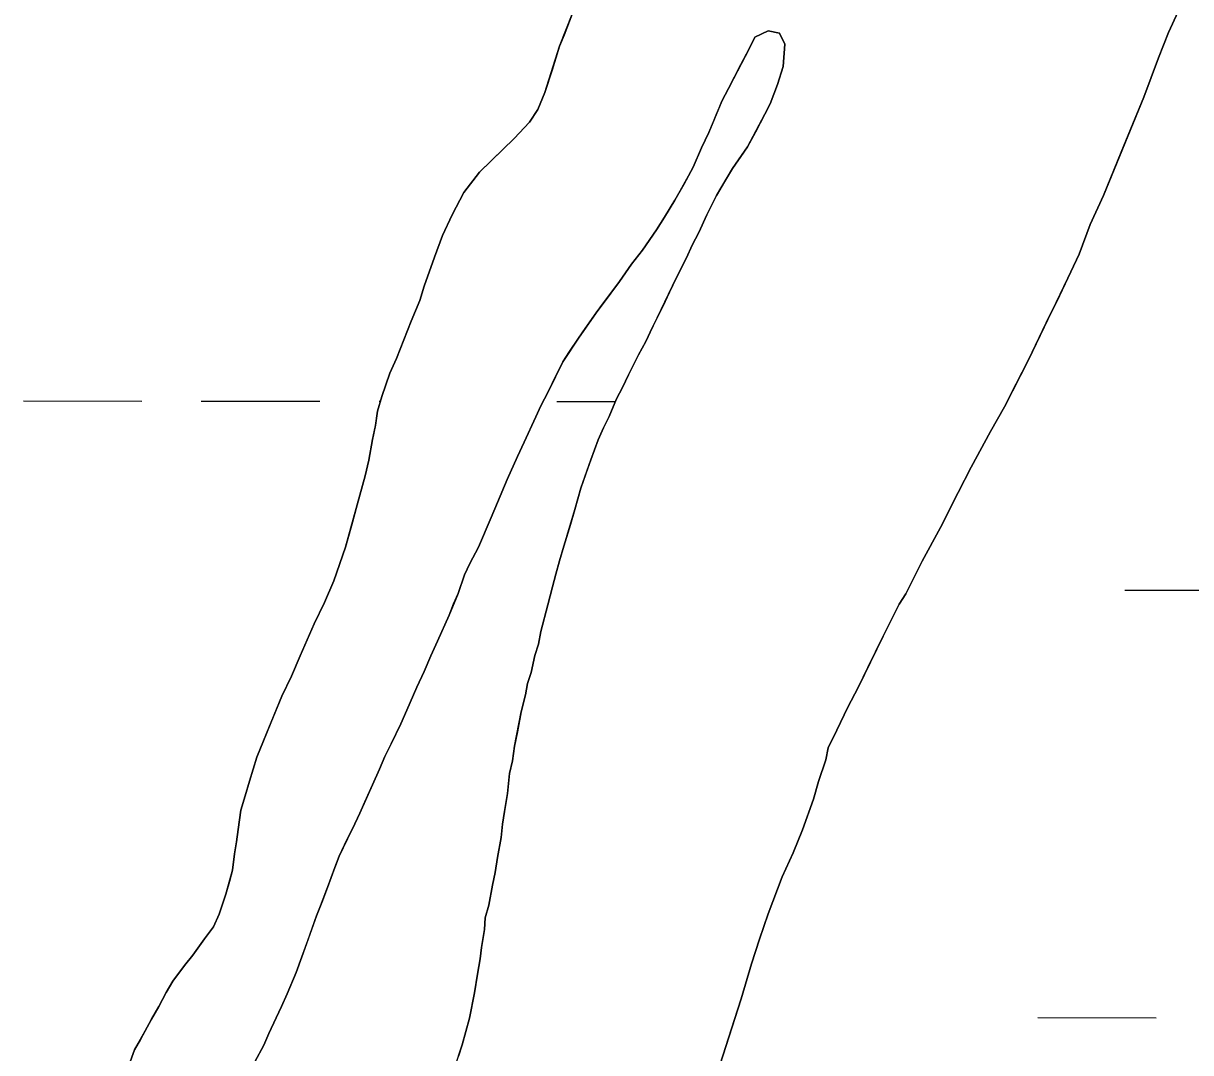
# Model space of a CAD drawing. Extents: x 3148686 to 3186545, y 916144 to 941516.
# Drawn here: x 3157892.1 to 3158207.1, y 927794.8 to 928072.6 of the extents above; entities that cross this region are included whole.
import ezdxf

# ---------------------------------------------------------------- set-up
doc = ezdxf.new("R2010")
doc.units = 0
for name, color, linetype in [('V-SITE-VEGE', 7, 'Continuous'), ('V-TOPO-SHOR', 7, 'Continuous'), ('V-WETL-SWMP', 7, 'Continuous')]:
    doc.layers.add(name, color=color, linetype=linetype)

msp = doc.modelspace()

# ---------------------------------------------------------------- linework, layer by layer
at = {"layer": 'V-SITE-VEGE'}
for p, q in [((3158036.84, 928066.41), (3158040.2, 928075.05)), ((3158203.76, 928075.8), (3158201.19, 928070.17)), ((3158093.15, 928070.55), (3158089.54, 928068.92)), ((3158096.15, 928069.96), (3158093.15, 928070.55)), ((3158097.58, 928066.96), (3158096.15, 928069.96)), ((3158201.19, 928070.17), (3158198.42, 928063.34)), ((3158089.54, 928068.92), (3158087.96, 928065.71)), ((3158097.21, 928060.95), (3158097.58, 928066.96)), ((3158032.9, 928053.96), (3158036.84, 928066.41)), ((3158087.96, 928065.71), (3158080.63, 928051.63)), ((3158095.63, 928056.13), (3158097.21, 928060.95)), ((3158198.42, 928063.34), (3158194.48, 928052.69)), ((3158030.93, 928049.34), (3158032.9, 928053.96)), ((3158093.66, 928050.91), (3158095.63, 928056.13)), ((3158080.63, 928051.63), (3158077.07, 928043.19)), ((3158092.27, 928048.09), (3158093.66, 928050.91)), ((3158194.48, 928052.69), (3158183.6, 928026.17)), ((3158028.74, 928045.92), (3158030.93, 928049.34)), ((3158087.51, 928039.24), (3158092.27, 928048.09)), ((3158024.56, 928041.49), (3158028.74, 928045.92)), ((3158015.19, 928032.41), (3158024.56, 928041.49)), ((3158077.07, 928043.19), (3158075.09, 928038.97)), ((3158075.09, 928038.97), (3158072.91, 928033.75)), ((3158083.54, 928033.41), (3158087.51, 928039.24)), ((3158011.01, 928026.98), (3158015.19, 928032.41)), ((3158072.91, 928033.75), (3158067.95, 928024.9)), ((3158079.17, 928026.17), (3158083.54, 928033.41)), ((3158007.84, 928020.94), (3158011.01, 928026.98)), ((3158076.59, 928020.94), (3158079.17, 928026.17)), ((3158183.6, 928026.17), (3158180.04, 928018.33)), ((3158067.95, 928024.9), (3158065.17, 928020.27)), ((3158005.27, 928015.31), (3158007.84, 928020.94)), ((3158065.17, 928020.27), (3158062.99, 928016.85)), ((3158074.42, 928016.12), (3158076.59, 928020.94)), ((3158062.99, 928016.85), (3158059.21, 928011.42)), ((3158072.63, 928012.7), (3158074.42, 928016.12)), ((3158180.04, 928018.33), (3158177.08, 928010.3)), ((3158003.09, 928009.49), (3158005.27, 928015.31)), ((3158059.21, 928011.42), (3158056.23, 928007.59)), ((3158071.05, 928009.28), (3158072.63, 928012.7)), ((3158177.08, 928010.3), (3158163.42, 927981.75)), ((3158000.33, 928001.66), (3158003.09, 928009.49)), ((3158056.23, 928007.59), (3158053.04, 928002.96)), ((3158068.27, 928003.85), (3158071.05, 928009.28)), ((3158060.15, 927986.77), (3158068.27, 928003.85)), ((3157999.15, 927997.84), (3158000.33, 928001.66)), ((3158053.04, 928002.96), (3158046.68, 927994.51)), ((3157996.78, 927992.21), (3157999.15, 927997.84)), ((3158046.68, 927994.51), (3158041.91, 927987.66)), ((3157992.83, 927982.16), (3157996.78, 927992.21)), ((3158041.91, 927987.66), (3158037.73, 927981.22)), ((3158058.17, 927983.15), (3158060.15, 927986.77)), ((3157991.05, 927978.15), (3157992.83, 927982.16)), ((3158055.39, 927977.72), (3158058.17, 927983.15)), ((3158163.42, 927981.75), (3158156.88, 927969.09)), ((3158037.73, 927981.22), (3158031.79, 927969.36)), ((3157988.88, 927971.92), (3157991.05, 927978.15)), ((3158053.81, 927974.3), (3158055.39, 927977.72)), ((3158052.23, 927971.29), (3158053.81, 927974.3)), ((3157987.7, 927967.91), (3157988.88, 927971.92)), ((3158031.79, 927969.36), (3158025.45, 927955.7)), ((3158050.25, 927966.46), (3158052.23, 927971.29)), ((3158156.88, 927969.09), (3158153.1, 927962.45)), ((3157987.12, 927964.09), (3157987.7, 927967.91)), ((3158048.66, 927963.45), (3158050.25, 927966.46)), ((3157986.34, 927960.28), (3157987.12, 927964.09)), ((3158047.28, 927960.23), (3158048.66, 927963.45)), ((3157985.37, 927954.66), (3157986.34, 927960.28)), ((3158042.54, 927947.18), (3158047.28, 927960.23)), ((3158153.1, 927962.45), (3158147.95, 927952.8)), ((3157984.39, 927950.45), (3157985.37, 927954.66)), ((3158025.45, 927955.7), (3158022.69, 927949.47)), ((3157979.09, 927931.17), (3157984.39, 927950.45)), ((3158147.95, 927952.8), (3158144.38, 927945.96)), ((3158022.69, 927949.47), (3158014.97, 927931.18)), ((3158040.97, 927941.35), (3158042.54, 927947.18)), ((3158144.38, 927945.96), (3158139.62, 927936.51)), ((3158036.84, 927927.5), (3158040.97, 927941.35)), ((3158139.62, 927936.51), (3158134.66, 927927.46)), ((3157975.94, 927922.14), (3157979.09, 927931.17)), ((3158014.97, 927931.18), (3158012.59, 927926.76)), ((3158012.59, 927926.76), (3158011.21, 927923.74)), ((3158034.88, 927920.47), (3158036.84, 927927.5)), ((3158134.66, 927927.46), (3158130.31, 927918.62)), ((3157973.37, 927916.31), (3157975.94, 927922.14)), ((3158011.21, 927923.74), (3158009.43, 927918.72)), ((3158009.43, 927918.72), (3158007.06, 927912.9)), ((3158033.71, 927915.65), (3158034.88, 927920.47)), ((3158130.31, 927918.62), (3158128.52, 927915.8)), ((3157970.59, 927910.48), (3157973.37, 927916.31)), ((3158031.74, 927908.43), (3158033.71, 927915.65)), ((3158128.52, 927915.8), (3158124.16, 927907.16)), ((3158007.06, 927912.9), (3158002.11, 927901.84)), ((3157964.46, 927896.41), (3157970.59, 927910.48)), ((3158031.16, 927905.01), (3158031.74, 927908.43)), ((3158124.16, 927907.16), (3158117.42, 927893.29)), ((3158030.18, 927902), (3158031.16, 927905.01)), ((3158002.11, 927901.84), (3158000.33, 927897.62)), ((3158029.2, 927897.39), (3158030.18, 927902)), ((3158000.33, 927897.62), (3157998.35, 927893.4)), ((3158028.21, 927894.37), (3158029.2, 927897.39)), ((3157961.89, 927890.98), (3157964.46, 927896.41)), ((3157998.35, 927893.4), (3157994, 927883.55)), ((3158027.63, 927891.36), (3158028.21, 927894.37)), ((3158117.42, 927893.29), (3158114.65, 927888.06)), ((3157955.17, 927874.51), (3157961.89, 927890.98)), ((3158026.46, 927886.75), (3158027.63, 927891.36)), ((3158114.65, 927888.06), (3158109.3, 927877)), ((3158024.71, 927877.52), (3158026.46, 927886.75)), ((3157994, 927883.55), (3157991.43, 927878.13)), ((3157991.43, 927878.13), (3157989.64, 927874.71)), ((3158024.13, 927873.5), (3158024.71, 927877.52)), ((3157950.84, 927860.25), (3157955.17, 927874.51)), ((3157989.64, 927874.71), (3157988.26, 927871.29)), ((3158109.3, 927877), (3158108.72, 927873.79)), ((3157988.26, 927871.29), (3157982.92, 927859.43)), ((3158023.35, 927870.09), (3158024.13, 927873.5)), ((3158108.72, 927873.79), (3158106.74, 927867.97)), ((3158022.78, 927864.68), (3158023.35, 927870.09)), ((3158106.74, 927867.97), (3158105.37, 927863.15)), ((3158021.42, 927856.45), (3158022.78, 927864.68)), ((3158105.37, 927863.15), (3158102.41, 927854.91)), ((3157950.07, 927855.04), (3157950.84, 927860.25)), ((3157982.92, 927859.43), (3157977.37, 927847.78)), ((3158021.04, 927852.84), (3158021.42, 927856.45)), ((3157949.69, 927851.63), (3157950.07, 927855.04)), ((3158020.07, 927847.42), (3158021.04, 927852.84)), ((3158102.41, 927854.91), (3158099.84, 927848.69)), ((3157949.1, 927848.41), (3157949.69, 927851.63)), ((3157948.53, 927844), (3157949.1, 927848.41)), ((3157977.37, 927847.78), (3157971.25, 927831.7)), ((3158019.49, 927843.41), (3158020.07, 927847.42)), ((3158099.84, 927848.69), (3158096.87, 927842.25)), ((3157946.76, 927837.58), (3157948.53, 927844)), ((3158018.71, 927840), (3158019.49, 927843.41)), ((3158017.74, 927834.58), (3158018.71, 927840)), ((3158096.87, 927842.25), (3158093.12, 927832.21)), ((3157944.99, 927832.15), (3157946.76, 927837.58)), ((3158016.76, 927831.17), (3158017.74, 927834.58)), ((3157943.4, 927828.74), (3157944.99, 927832.15)), ((3157971.25, 927831.7), (3157965.73, 927816.44)), ((3158016.57, 927827.96), (3158016.76, 927831.17)), ((3158093.12, 927832.21), (3158090.75, 927825.38)), ((3157937.84, 927821.09), (3157943.4, 927828.74)), ((3158015.42, 927820.13), (3158016.57, 927827.96)), ((3158090.75, 927825.38), (3158088.59, 927818.75)), ((3157932.46, 927814.04), (3157937.84, 927821.09)), ((3158014.64, 927815.92), (3158015.42, 927820.13)), ((3158088.59, 927818.75), (3158085.84, 927809.32)), ((3157965.73, 927816.44), (3157963.35, 927810.61)), ((3158013.87, 927810.9), (3158014.64, 927815.92)), ((3157930.68, 927811.02), (3157932.46, 927814.04)), ((3157928.7, 927807.2), (3157930.68, 927811.02)), ((3157963.35, 927810.61), (3157958.4, 927799.96)), ((3158012.5, 927804.08), (3158013.87, 927810.9)), ((3158085.84, 927809.32), (3158080.13, 927791.64)), ((3157922.15, 927795.54), (3157928.7, 927807.2)), ((3158010.54, 927796.85), (3158012.5, 927804.08)), ((3157958.4, 927799.96), (3157957.02, 927796.74)), ((3157957.02, 927796.74), (3157954.64, 927792.32)), ((3158008.57, 927790.83), (3158010.54, 927796.85)), ((3157920.57, 927791.32), (3157922.15, 927795.54))]:
    msp.add_line(p, q, dxfattribs=at)
at = {"layer": 'V-TOPO-SHOR'}
for points in [[(3158040.2, 928075.05), (3158038.03, 928069.43), (3158036.84, 928066.41), (3158034.87, 928059.99), (3158032.9, 928053.96), (3158030.93, 928049.34), (3158028.74, 928045.92), (3158024.56, 928041.49), (3158021.57, 928038.66), (3158018.58, 928035.64), (3158015.19, 928032.41), (3158011.01, 928026.98), (3158007.84, 928020.94), (3158005.27, 928015.31), (3158003.09, 928009.49), (3158000.33, 928001.66), (3157999.15, 927997.84), (3157996.78, 927992.21), (3157992.83, 927982.17), (3157991.05, 927978.15), (3157988.88, 927971.92), (3157987.7, 927967.91), (3157987.12, 927964.1), (3157986.34, 927960.28), (3157985.37, 927954.66), (3157984.39, 927950.45), (3157982.23, 927942.62), (3157980.66, 927937), (3157979.09, 927931.17), (3157975.94, 927922.14), (3157973.37, 927916.31), (3157970.59, 927910.48), (3157966.84, 927901.84), (3157964.46, 927896.41), (3157961.89, 927890.98), (3157958.92, 927883.75), (3157956.95, 927878.93), (3157955.17, 927874.51), (3157953.2, 927868.08), (3157952.02, 927864.06), (3157950.84, 927860.25), (3157950.07, 927855.04), (3157949.69, 927851.63), (3157949.1, 927848.41), (3157948.53, 927844), (3157947.74, 927840.99), (3157946.76, 927837.58), (3157944.99, 927832.15), (3157943.4, 927828.74), (3157941.02, 927825.52), (3157937.84, 927821.09), (3157935.65, 927818.27), (3157932.46, 927814.04), (3157930.68, 927811.02), (3157928.7, 927807.2), (3157926.71, 927803.78), (3157923.74, 927798.35), (3157922.15, 927795.54), (3157920.57, 927791.32)], [(3158096.87, 927842.25), (3158099.84, 927848.69), (3158102.41, 927854.91), (3158105.37, 927863.15), (3158106.75, 927867.97), (3158108.72, 927873.79), (3158109.3, 927877), (3158111.68, 927881.83), (3158114.65, 927888.06), (3158117.42, 927893.29), (3158120, 927898.71), (3158124.16, 927907.16), (3158128.52, 927915.8), (3158130.31, 927918.62), (3158134.66, 927927.46), (3158139.62, 927936.51), (3158141.21, 927939.73), (3158144.38, 927945.96), (3158147.95, 927952.8), (3158153.1, 927962.45), (3158156.88, 927969.09), (3158160.05, 927975.32), (3158163.42, 927981.75), (3158168.17, 927991.8), (3158171.74, 927999.04), (3158177.08, 928010.3), (3158180.04, 928018.33), (3158183.6, 928026.17), (3158188.35, 928037.82), (3158191.51, 928045.46), (3158194.48, 928052.69), (3158198.42, 928063.34), (3158201.19, 928070.17), (3158203.76, 928075.8)], [(3158041.91, 927987.66), (3158043.7, 927990.28), (3158046.68, 927994.51), (3158048.67, 927997.13), (3158050.66, 927999.74), (3158053.04, 928002.96), (3158056.23, 928007.59), (3158059.21, 928011.42), (3158062.99, 928016.85), (3158065.17, 928020.27), (3158067.95, 928024.9), (3158070.33, 928029.12), (3158072.91, 928033.75), (3158075.09, 928038.97), (3158077.07, 928043.19), (3158079.05, 928047.81), (3158080.63, 928051.63), (3158082.41, 928055.05), (3158085.78, 928061.48), (3158087.96, 928065.71), (3158089.54, 928068.92), (3158093.15, 928070.55), (3158096.15, 928069.96), (3158097.58, 928066.96), (3158097.21, 928060.95), (3158095.63, 928056.13), (3158093.66, 928050.91), (3158092.27, 928048.09), (3158089.69, 928043.26), (3158087.51, 928039.24), (3158085.72, 928036.63), (3158083.54, 928033.41), (3158081.35, 928029.79), (3158079.17, 928026.17), (3158076.59, 928020.94), (3158074.42, 928016.12), (3158072.63, 928012.7), (3158071.05, 928009.28), (3158068.27, 928003.85), (3158066.49, 928000.03), (3158064.71, 927996.22), (3158061.94, 927990.59), (3158060.15, 927986.77), (3158058.17, 927983.15), (3158055.39, 927977.72), (3158053.81, 927974.3), (3158052.23, 927971.29), (3158050.25, 927966.46), (3158048.66, 927963.45), (3158047.28, 927960.23), (3158045.31, 927954.81), (3158043.92, 927950.99), (3158042.54, 927947.18), (3158040.97, 927941.35), (3158039.8, 927937.34), (3158038.02, 927931.52), (3158036.84, 927927.5), (3158035.86, 927923.88), (3158034.88, 927920.47), (3158033.71, 927915.65), (3158031.74, 927908.43), (3158031.16, 927905.01), (3158030.18, 927902), (3158029.2, 927897.39), (3158028.21, 927894.38), (3158027.63, 927891.36), (3158026.46, 927886.75), (3158025.49, 927881.33), (3158024.71, 927877.52), (3158024.13, 927873.5), (3158023.35, 927870.09), (3158022.78, 927864.68), (3158022, 927859.86), (3158021.42, 927856.45), (3158021.04, 927852.84), (3158020.07, 927847.42), (3158019.49, 927843.41), (3158018.71, 927840), (3158017.74, 927834.58), (3158016.76, 927831.17), (3158016.57, 927827.96), (3158015.8, 927823.14), (3158015.42, 927820.13), (3158014.64, 927815.92), (3158013.87, 927810.9), (3158012.5, 927804.08), (3158010.54, 927796.85), (3158009.56, 927793.84)], [(3157954.64, 927792.32), (3157957.02, 927796.74), (3157958.4, 927799.96), (3157960.38, 927804.18), (3157961.77, 927807.19), (3157963.35, 927810.61), (3157965.73, 927816.44), (3157967.31, 927820.66), (3157968.88, 927825.08), (3157971.25, 927831.7), (3157972.83, 927835.72), (3157974.21, 927839.34), (3157976.19, 927844.76), (3157977.37, 927847.78), (3157979.55, 927852.4), (3157980.94, 927855.21), (3157982.92, 927859.43), (3157984.3, 927862.45), (3157986.68, 927867.87), (3157988.26, 927871.29), (3157989.64, 927874.71), (3157991.43, 927878.13), (3157994, 927883.55), (3157995.58, 927887.17), (3157998.35, 927893.4), (3158000.33, 927897.62), (3158002.11, 927901.84), (3158003.9, 927905.86), (3158007.06, 927912.9), (3158008.25, 927915.91), (3158009.43, 927918.72), (3158011.21, 927923.74), (3158012.59, 927926.76), (3158014.97, 927931.18), (3158018.33, 927939.22), (3158020.12, 927943.24), (3158022.69, 927949.47), (3158025.46, 927955.7), (3158027.24, 927959.52), (3158030.41, 927966.35), (3158031.79, 927969.36), (3158033.77, 927973.18), (3158035.95, 927977.61), (3158037.73, 927981.22), (3158039.52, 927984.04), (3158041.91, 927987.66)], [(3158080.13, 927791.64), (3158081.7, 927796.46), (3158084.07, 927803.69), (3158085.84, 927809.32), (3158088.59, 927818.75), (3158090.75, 927825.38), (3158093.12, 927832.21), (3158096.87, 927842.25)]]:
    msp.add_lwpolyline(points, dxfattribs=at)
at = {"layer": 'V-WETL-SWMP'}
for p, q in [((3157892.13, 927970.69), (3157924.13, 927970.66)), ((3157940.13, 927970.64), (3157972.13, 927970.61)), ((3157988.13, 927970.59), (3157988.49, 927970.59)), ((3158036.13, 927970.54), (3158051.91, 927970.53)), ((3158189.39, 927919.64), (3158289.39, 927919.53)), ((3158165.86, 927804.23), (3158197.86, 927804.2))]:
    msp.add_line(p, q, dxfattribs=at)
for points in [[(3157920.57, 927791.32), (3157922.15, 927795.54), (3157923.74, 927798.35), (3157926.71, 927803.78), (3157928.7, 927807.2), (3157930.68, 927811.02), (3157932.46, 927814.04), (3157935.65, 927818.27), (3157937.84, 927821.09), (3157941.02, 927825.52), (3157943.4, 927828.74), (3157944.99, 927832.15), (3157946.76, 927837.58), (3157947.74, 927840.99), (3157948.53, 927844), (3157949.1, 927848.41), (3157949.69, 927851.62), (3157950.07, 927855.03), (3157950.84, 927860.25), (3157952.02, 927864.07), (3157953.2, 927868.08), (3157955.17, 927874.51), (3157956.95, 927878.93), (3157961.89, 927890.98), (3157964.46, 927896.41), (3157966.83, 927901.84), (3157970.59, 927910.48), (3157973.37, 927916.31), (3157975.94, 927922.14), (3157979.09, 927931.17), (3157980.66, 927937), (3157982.23, 927942.62), (3157984.39, 927950.45), (3157985.37, 927954.66), (3157986.34, 927960.28), (3157987.12, 927964.09), (3157987.7, 927967.91), (3157988.88, 927971.92), (3157991.05, 927978.15), (3157992.83, 927982.17), (3157996.78, 927992.21), (3157999.15, 927997.84), (3158000.33, 928001.66), (3158003.09, 928009.49), (3158005.27, 928015.31), (3158007.84, 928020.94), (3158011.01, 928026.97), (3158015.19, 928032.41), (3158018.58, 928035.64), (3158021.57, 928038.66), (3158024.56, 928041.49), (3158028.74, 928045.92), (3158030.93, 928049.34), (3158032.9, 928053.96), (3158034.87, 928059.99), (3158036.84, 928066.41), (3158038.03, 928069.43), (3158040.2, 928075.05)], [(3158203.76, 928075.8), (3158201.19, 928070.17), (3158198.42, 928063.34), (3158194.48, 928052.69), (3158191.51, 928045.46), (3158188.35, 928037.82), (3158183.6, 928026.17), (3158180.04, 928018.33), (3158177.08, 928010.3), (3158171.73, 927999.04), (3158168.17, 927991.8), (3158163.42, 927981.75), (3158160.05, 927975.32), (3158156.87, 927969.09), (3158153.1, 927962.45), (3158147.95, 927952.8), (3158144.38, 927945.96), (3158141.21, 927939.73), (3158139.62, 927936.51), (3158134.67, 927927.46), (3158130.31, 927918.62), (3158128.52, 927915.8), (3158124.16, 927907.16), (3158120, 927898.72), (3158117.42, 927893.29), (3158114.65, 927888.06), (3158111.68, 927881.83), (3158109.3, 927877), (3158108.72, 927873.79), (3158106.75, 927867.97), (3158105.37, 927863.15), (3158102.41, 927854.91), (3158099.84, 927848.69), (3158096.87, 927842.25), (3158093.12, 927832.21), (3158090.76, 927825.38), (3158088.59, 927818.75), (3158085.84, 927809.32), (3158084.07, 927803.69), (3158080.13, 927791.64)], [(3158008.57, 927790.83), (3158010.54, 927796.85), (3158012.5, 927804.08), (3158013.87, 927810.9), (3158014.64, 927815.92), (3158015.42, 927820.13), (3158015.8, 927823.14), (3158016.57, 927827.96), (3158016.76, 927831.17), (3158017.74, 927834.58), (3158018.71, 927840), (3158019.49, 927843.41), (3158020.07, 927847.42), (3158021.04, 927852.84), (3158021.42, 927856.45), (3158022, 927859.86), (3158022.78, 927864.68), (3158023.35, 927870.09), (3158024.13, 927873.5), (3158024.71, 927877.52), (3158025.49, 927881.33), (3158026.46, 927886.75), (3158027.63, 927891.36), (3158028.22, 927894.37), (3158029.2, 927897.39), (3158030.18, 927902), (3158031.16, 927905.02), (3158031.74, 927908.43), (3158033.71, 927915.65), (3158034.88, 927920.47), (3158035.86, 927923.89), (3158036.84, 927927.5), (3158038.02, 927931.52), (3158039.79, 927937.34), (3158040.97, 927941.35), (3158042.54, 927947.18), (3158045.31, 927954.81), (3158047.28, 927960.23), (3158048.66, 927963.45), (3158050.25, 927966.46), (3158052.23, 927971.29), (3158053.81, 927974.3), (3158055.4, 927977.72), (3158058.17, 927983.15), (3158060.15, 927986.77), (3158061.94, 927990.59), (3158064.71, 927996.22), (3158068.27, 928003.85), (3158071.05, 928009.28), (3158072.63, 928012.7), (3158074.42, 928016.12), (3158076.59, 928020.94), (3158079.17, 928026.17), (3158083.54, 928033.41), (3158085.72, 928036.63), (3158087.51, 928039.24), (3158089.69, 928043.27), (3158092.27, 928048.09), (3158093.66, 928050.91), (3158095.63, 928056.13), (3158097.21, 928060.95), (3158097.58, 928066.96), (3158096.15, 928069.96), (3158093.14, 928070.55), (3158089.54, 928068.92), (3158087.96, 928065.71), (3158085.78, 928061.48), (3158082.41, 928055.05), (3158080.63, 928051.63), (3158079.04, 928047.81), (3158077.07, 928043.19), (3158075.09, 928038.97), (3158072.91, 928033.75), (3158070.33, 928029.12), (3158067.95, 928024.9), (3158065.17, 928020.27), (3158062.99, 928016.85), (3158059.21, 928011.42), (3158056.23, 928007.59), (3158053.04, 928002.96), (3158050.66, 927999.74), (3158046.68, 927994.51), (3158043.7, 927990.28), (3158041.91, 927987.66), (3158039.52, 927984.04), (3158037.74, 927981.23), (3158033.77, 927973.18), (3158031.79, 927969.36), (3158030.41, 927966.35), (3158027.24, 927959.52), (3158025.46, 927955.7), (3158022.69, 927949.47), (3158020.12, 927943.24), (3158018.33, 927939.22), (3158014.97, 927931.18), (3158012.59, 927926.76), (3158011.21, 927923.74), (3158009.43, 927918.72), (3158008.25, 927915.91), (3158007.06, 927912.89), (3158003.9, 927905.86), (3158002.11, 927901.84), (3158000.33, 927897.62), (3157998.35, 927893.4), (3157995.58, 927887.17), (3157994, 927883.55), (3157991.43, 927878.13), (3157989.64, 927874.71), (3157988.26, 927871.29), (3157986.68, 927867.87), (3157984.3, 927862.45), (3157982.92, 927859.43), (3157980.94, 927855.21), (3157979.55, 927852.4), (3157977.37, 927847.78), (3157976.19, 927844.76), (3157974.21, 927839.34), (3157972.83, 927835.72), (3157971.25, 927831.7), (3157967.31, 927820.66), (3157965.73, 927816.44), (3157963.35, 927810.61), (3157961.77, 927807.19), (3157960.38, 927804.18), (3157958.4, 927799.96), (3157957.02, 927796.74), (3157954.64, 927792.32)]]:
    msp.add_lwpolyline(points, dxfattribs=at)

doc.saveas('drawing.dxf')
